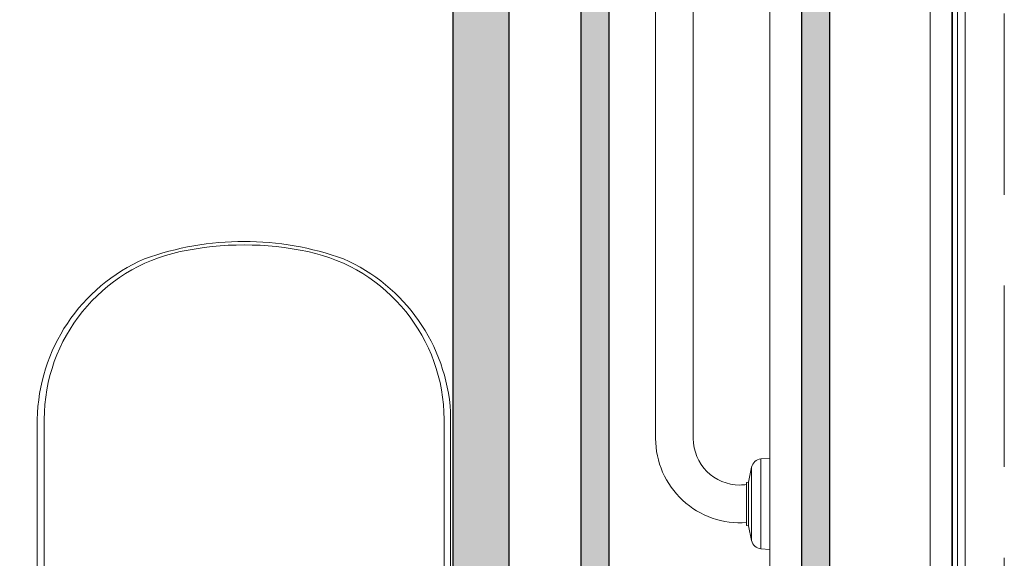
# Model space of a CAD drawing. Header units: millimetres. Extents: x 567 to 934, y -1 to 364.
# Tile 676 of 1056: x 799.059 to 800.781, y 91.327 to 92.27. Entities that reach past the tile are written whole.
import ezdxf

# ---------------------------------------------------------------- set-up
doc = ezdxf.new("R2010")
doc.units = ezdxf.units.MM
doc.header["$MEASUREMENT"] = 0
doc.linetypes.add('HIDDEN2', pattern=[0.47625, 0.3175, -0.15875])
for name, color, linetype, lineweight in [('A-ANNO-SYMB', 7, 'Continuous', 9), ('A-DETL', 7, 'Continuous', 13), ('A-GENM', 7, 'Continuous', 13), ('A-WALL', 7, 'Continuous', 25), ('AF-Condutos', 140, 'Continuous', 25), ('DI-Detalhes', 1, 'HIDDEN2', 9), ('Peças hidrossanitárias', 7, 'Continuous', 13)]:
    doc.layers.add(name, color=color, linetype=linetype, lineweight=lineweight)

msp = doc.modelspace()

# ---------------------------------------------------------------- hatches: boundary and pattern name
at = {"layer": 'AF-Condutos', "linetype": 'Continuous'}
for points in [[(799.915, 91.0487), (799.915, 104.4078), (799.8161, 104.4078), (799.8161, 91.0487)], [(800.09, 91.0877), (800.09, 101.4358), (800.0405, 101.4358), (800.0405, 91.0877)], [(800.476, 91.0877), (800.476, 94.0046), (800.4265, 94.0046), (800.4265, 91.0877)]]:
    msp.add_hatch(color=151, dxfattribs=at).paths.add_polyline_path(points)

# ---------------------------------------------------------------- linework, layer by layer
at = {"layer": 'A-ANNO-SYMB', "color": 8, "linetype": 'Continuous', "lineweight": 5}
msp.add_line((800.7126, 90.6866), (800.7126, 94.2258), dxfattribs=at)
at = {"layer": 'A-DETL', "color": 8, "linetype": 'Continuous', "lineweight": 5}
msp.add_line((800.651, 87.679), (800.651, 104.7627), dxfattribs=at)
at = {"layer": 'A-GENM', "color": 8, "lineweight": 5}
for p, q in [((800.651, 94.1816), (800.651, 88.1816)), ((800.6892, 88.1816), (800.6892, 94.1816)), ((800.6902, 93.9816), (800.6902, 88.3816)), ((800.6992, 88.3816), (800.6992, 93.9816)), ((800.6993, 88.3816), (800.6993, 93.9816))]:
    msp.add_line(p, q, dxfattribs=at)
at = {"layer": 'A-WALL', "color": 8, "lineweight": 5}
for p, q in [((800.651, 87.479), (800.651, 95.079)), ((800.371, 94.3227), (800.371, 90.7227))]:
    msp.add_line(p, q, dxfattribs=at)
at = {"layer": 'AF-Condutos'}
for p, q in [((799.8161, 104.4078), (799.8161, 91.0487)), ((799.915, 91.0487), (799.915, 104.4078)), ((800.0405, 101.4358), (800.0405, 91.0877)), ((800.09, 91.0877), (800.09, 101.4358)), ((800.4265, 94.0046), (800.4265, 91.0877)), ((800.476, 91.0877), (800.476, 94.0046))]:
    msp.add_line(p, q, dxfattribs=at)
at = {"layer": 'DI-Detalhes'}
msp.add_lwpolyline([(795.62, 94.6622), (800.7809, 94.6622), (800.7809, 90.1586), (795.62, 90.1586), (795.62, 94.6622)], dxfattribs=at)
at = {"layer": 'Peças hidrossanitárias', "color": 8, "lineweight": 5}
for p, q in [((800.171, 91.5373), (800.171, 92.916)), ((800.237, 92.916), (800.237, 91.5373)), ((799.0895, 91.5704), (799.0895, 91.0752)), ((799.1017, 91.1672), (799.1017, 91.5702)), ((799.801, 91.5702), (799.801, 91.1808)), ((799.8125, 91.0752), (799.8125, 91.5835)), ((800.355, 91.5013), (800.371, 91.5027)), ((800.355, 91.5013), (800.355, 91.3441)), ((800.3336, 91.4609), (800.3389, 91.4869)), ((800.3389, 91.3584), (800.3389, 91.4869)), ((800.33, 91.4602), (800.3336, 91.4609)), ((800.33, 91.4565), (800.33, 91.4602)), ((800.33, 91.4565), (800.33, 91.3901)), ((800.3336, 91.4609), (800.3336, 91.3845)), ((800.33, 91.3851), (800.33, 91.3901)), ((800.3336, 91.3845), (800.33, 91.3851)), ((800.3389, 91.3584), (800.3336, 91.3845)), ((800.371, 91.3427), (800.355, 91.3441))]:
    msp.add_line(p, q, dxfattribs=at)
for centre, radius, start, end in [((799.4511, 91.3717), 0.5102, 70.0784, 109.9216), ((799.4021, 91.5702), 0.3004, 102, 180), ((799.4513, 91.3387), 0.5371, 78, 102), ((799.5006, 91.5702), 0.3004, 360, 78), ((799.4019, 91.565), 0.3124, 113.5162, 178.9974), ((799.4991, 91.5637), 0.314, 3.6172, 66.3827), ((800.3186, 91.5373), 0.1476, 180, 274.4129), ((800.3186, 91.5373), 0.0816, 180, 270), ((800.3566, 91.4833), 0.018, 95, 168.4393), ((800.3186, 91.5373), 0.0816, 270, 277.9985), ((800.3566, 91.362), 0.018, 191.5607, 265)]:
    msp.add_arc(centre, radius, start, end, dxfattribs=at)

doc.saveas('drawing.dxf')
